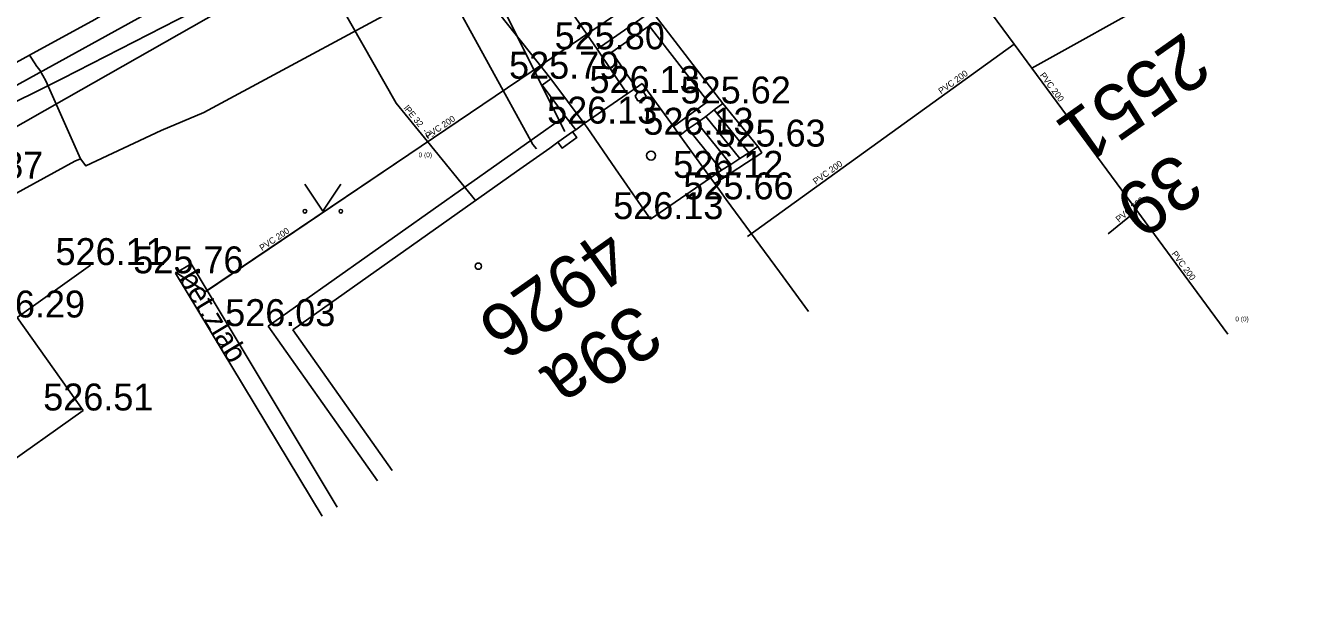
# Model space of a CAD drawing. Extents: x -668867 to -667827, y -1131943 to -1131019.
# Drawn here: x -668713.67 to -668677.69, y -1131285.14 to -1131268.98 of the extents above; entities that cross this region are included whole.
import ezdxf

# ---------------------------------------------------------------- set-up
doc = ezdxf.new("R2010")
doc.units = 0
for name, color, linetype in [('G_Bod_tecka', 7, 'Continuous'), ('G_Bod_vyska', 7, 'Continuous'), ('G_Budovy-znacky', 7, 'Continuous'), ('G_Budovy_Objekty', 7, 'Continuous'), ('G_Budovy_vstupy', 7, 'Continuous'), ('G_Cesty_Schody', 7, 'Continuous'), ('G_Cisla_orientacni', 7, 'Continuous'), ('G_Cisla_popisna', 7, 'Continuous'), ('G_Plochy_zpevnene', 7, 'Continuous'), ('G_Ploty', 7, 'Continuous'), ('G_Ploty_vstupy', 7, 'Continuous'), ('G_Popisy_povrchu', 7, 'Continuous'), ('G_Site-Rozvadece', 7, 'Continuous'), ('G_Z_ELsilove_podz_kotovane', 7, 'Continuous'), ('G_Z_KANAL_podz_kotovane', 7, 'Continuous'), ('G_Z_PLYNY_podz_geodeticky', 7, 'Continuous'), ('G_Z_SPOJE_podz_geodeticky', 7, 'Continuous'), ('G_Z_SPOJE_podz_kotovane', 7, 'Continuous'), ('G_Z_SPOJE_podz_priblizne', 7, 'Continuous'), ('G_Z_VODA_podz_kotovane', 7, 'Continuous'), ('G_Zelen-Znacky', 7, 'Continuous'), ('Vrstva 12', 7, 'Continuous'), ('Vrstva 2', 7, 'Continuous'), ('Vrstva 26', 7, 'Continuous'), ('Vrstva 3', 7, 'Continuous'), ('Vrstva 4', 7, 'Continuous'), ('Vrstva 8', 7, 'Continuous')]:
    doc.layers.add(name, color=color, linetype=linetype)

msp = doc.modelspace()

# ---------------------------------------------------------------- linework, layer by layer
at = {"layer": 'G_Bod_tecka'}
for p, q in [((-668697.76, -1131269.63), (-668697.76, -1131269.63)), ((-668699.05, -1131270.45), (-668699.05, -1131270.45)), ((-668696.94, -1131270.85), (-668696.94, -1131270.85)), ((-668694.26, -1131271.14), (-668694.26, -1131271.14)), ((-668698.12, -1131271.7), (-668698.12, -1131271.7)), ((-668695.44, -1131272.01), (-668695.44, -1131272.01)), ((-668693.29, -1131272.34), (-668693.29, -1131272.34)), ((-668694.61, -1131273.21), (-668694.61, -1131273.21)), ((-668694.17, -1131273.81), (-668694.17, -1131273.81)), ((-668696.28, -1131274.36), (-668696.28, -1131274.36)), ((-668711.87, -1131275.64), (-668711.87, -1131275.64)), ((-668709.5, -1131275.87), (-668709.5, -1131275.87)), ((-668706.92, -1131277.34), (-668706.92, -1131277.34)), ((-668712.07, -1131279.69), (-668712.07, -1131279.69))]:
    msp.add_line(p, q, dxfattribs=at)
at = {"layer": 'G_Budovy-znacky'}
for centre, radius in [((-668696.26, -1131272.59), 0.125), ((-668701.07, -1131275.671), 0.0875)]:
    msp.add_circle(centre, radius, dxfattribs=at)
at = {"layer": 'G_Budovy_Objekty'}
for p, q in [((-668696.93, -1131270.87), (-668696.68, -1131270.7)), ((-668696.68, -1131270.7), (-668696.51, -1131270.58)), ((-668696.51, -1131270.58), (-668695.64, -1131271.78)), ((-668698.12, -1131271.7), (-668696.93, -1131270.87)), ((-668698.36, -1131271.87), (-668698.12, -1131271.7)), ((-668698.12, -1131271.7), (-668698.04, -1131271.81)), ((-668695.64, -1131271.78), (-668695.46, -1131272.03)), ((-668698.86, -1131272.22), (-668698.45, -1131271.93)), ((-668698.45, -1131271.93), (-668698.36, -1131271.87)), ((-668695.46, -1131272.03), (-668694.61, -1131273.21)), ((-668700.01, -1131273.03), (-668699.08, -1131272.38)), ((-668699.08, -1131272.38), (-668698.86, -1131272.22)), ((-668706.24, -1131277.44), (-668700.01, -1131273.03)), ((-668697.02, -1131273.29), (-668697.25, -1131272.96)), ((-668696.28, -1131274.36), (-668694.61, -1131273.21)), ((-668694.61, -1131273.21), (-668694.49, -1131273.37)), ((-668694.49, -1131273.37), (-668694.17, -1131273.81)), ((-668696.28, -1131274.36), (-668696.45, -1131274.11)), ((-668691.88, -1131276.93), (-668692.69, -1131275.83)), ((-668703.47, -1131281.36), (-668706.24, -1131277.44))]:
    msp.add_line(p, q, dxfattribs=at)
for points in [[(-668696.62, -1131270.81), (-668696.7, -1131270.94)], [(-668696.7, -1131270.94), (-668696.63, -1131271.07)], [(-668696.63, -1131271.07), (-668696.48, -1131271.07)], [(-668696.48, -1131270.81), (-668696.62, -1131270.81)], [(-668696.4, -1131270.94), (-668696.48, -1131270.81)], [(-668696.48, -1131271.07), (-668696.4, -1131270.94)]]:
    msp.add_lwpolyline(points, dxfattribs=at)
at = {"layer": 'G_Budovy_vstupy'}
for p, q in [((-668697.25, -1131272.96), (-668698.04, -1131271.81)), ((-668696.45, -1131274.11), (-668697.02, -1131273.29)), ((-668692.69, -1131275.83), (-668694.17, -1131273.81))]:
    msp.add_line(p, q, dxfattribs=at)
at = {"layer": 'G_Cesty_Schody'}
for p, q in [((-668694.5, -1131271.32), (-668693.54, -1131272.51)), ((-668694.98, -1131271.68), (-668694.04, -1131272.84)), ((-668694.74, -1131271.5), (-668693.79, -1131272.67)), ((-668695.23, -1131271.85), (-668694.3, -1131273)), ((-668693.54, -1131272.51), (-668693.79, -1131272.67)), ((-668693.79, -1131272.67), (-668694.04, -1131272.84))]:
    msp.add_line(p, q, dxfattribs=at)
for points in [[(-668694.26, -1131271.14), (-668693.29, -1131272.34), (-668693.54, -1131272.51)], [(-668693.29, -1131272.34), (-668693.18, -1131272.51), (-668694.49, -1131273.37)], [(-668694.04, -1131272.84), (-668694.3, -1131273), (-668694.61, -1131273.21)]]:
    msp.add_lwpolyline(points, dxfattribs=at)
at = {"layer": 'G_Plochy_zpevnene'}
for p, q in [((-668699.42, -1131267.2), (-668697.76, -1131269.63)), ((-668708.88, -1131267.85), (-668721.2, -1131274.63)), ((-668699.05, -1131270.45), (-668700.87, -1131268.16)), ((-668706.92, -1131277.34), (-668698.65, -1131271.49)), ((-668709.07, -1131275.61), (-668705, -1131282.38)), ((-668703.88, -1131281.65), (-668706.92, -1131277.34))]:
    msp.add_line(p, q, dxfattribs=at)
for points in [[(-668709.5, -1131275.87), (-668709.07, -1131275.61)], [(-668705.42, -1131282.63), (-668709.5, -1131275.87)]]:
    msp.add_lwpolyline(points, dxfattribs=at)
at = {"layer": 'G_Ploty'}
for p, q in [((-668713.91, -1131277.1), (-668711.87, -1131275.64)), ((-668712.07, -1131279.69), (-668713.91, -1131277.1))]:
    msp.add_line(p, q, dxfattribs=at)
for points in [[(-668696.93, -1131270.87), (-668697.76, -1131269.63), (-668696.24, -1131268.57), (-668694.26, -1131271.14), (-668694.5, -1131271.32), (-668694.74, -1131271.5), (-668694.98, -1131271.68), (-668695.23, -1131271.85), (-668695.46, -1131272.03)], [(-668696.68, -1131270.7), (-668697.35, -1131269.71), (-668696.31, -1131268.98), (-668694.68, -1131271.08), (-668695.64, -1131271.78)], [(-668698.36, -1131271.87), (-668698.65, -1131271.49), (-668699.29, -1131270.63), (-668699.05, -1131270.45), (-668698.12, -1131271.7)]]:
    msp.add_lwpolyline(points, dxfattribs=at)
at = {"layer": 'G_Ploty_vstupy'}
msp.add_line((-668712.07, -1131279.69), (-668715.59, -1131282.19), dxfattribs=at)
at = {"layer": 'G_Site-Rozvadece'}
msp.add_lwpolyline([(-668698.45, -1131271.93), (-668698.33, -1131272.09), (-668698.74, -1131272.38), (-668698.86, -1131272.22)], dxfattribs=at)
at = {"layer": 'G_Z_ELsilove_podz_kotovane'}
msp.add_lwpolyline([(-668733.58, -1131279.73), (-668727.55, -1131277.56), (-668725.04, -1131276.39), (-668718.76, -1131273.48), (-668712.65, -1131270.44), (-668708.66, -1131268.4), (-668704.5, -1131265.74), (-668704.192, -1131265.549), (-668703.948, -1131265.398), (-668703.774, -1131265.291), (-668703.564, -1131265.505), (-668702.978, -1131266.104)], dxfattribs=at)
at = {"layer": 'G_Z_KANAL_podz_kotovane'}
for p, q in [((-668690.25, -1131263.93), (-668703.01, -1131272.56)), ((-668685.66, -1131270.16), (-668677.27, -1131265.47)), ((-668686.15, -1131269.49), (-668693.58, -1131274.84)), ((-668682.74, -1131274.12), (-668683.53, -1131274.77))]:
    msp.add_line(p, q, dxfattribs=at)
for points in [[(-668697.91, -1131254.07), (-668694.15, -1131258.65), (-668693.44, -1131259.61), (-668690.25, -1131263.93), (-668686.15, -1131269.49), (-668685.66, -1131270.16), (-668682.74, -1131274.12), (-668680.2, -1131277.56)], [(-668703.01, -1131272.56), (-668708.67, -1131276.38), (-668709.5, -1131275.84)]]:
    msp.add_lwpolyline(points, dxfattribs=at)
at = {"layer": 'G_Z_PLYNY_podz_geodeticky'}
for points in [[(-668741.01, -1131281), (-668730.06, -1131277.41), (-668722.83, -1131274.68), (-668721.35, -1131274.16), (-668717.25, -1131271.82), (-668713.57, -1131269.79), (-668711.75, -1131268.8), (-668705.08, -1131264.84), (-668704.69, -1131264.61), (-668704.5, -1131264.43), (-668704.35, -1131264.32), (-668704.15, -1131264.15), (-668701.76, -1131262.35), (-668696.8, -1131258.54), (-668690.41, -1131254.08), (-668681.38, -1131246.26), (-668680.21, -1131239.45), (-668679.87, -1131239.16), (-668679.64, -1131239.04), (-668678.22, -1131237.74)], [(-668702.02, -1131267.78), (-668708.71, -1131271.39), (-668709.9, -1131271.89), (-668712, -1131272.88), (-668712.15, -1131272.68)], [(-668702.02, -1131267.78), (-668699.55, -1131272.28), (-668699.45, -1131272.4)], [(-668713.57, -1131269.79), (-668713.396, -1131270.06), (-668713.39, -1131270.07)], [(-668713.11, -1131270.51), (-668713.28, -1131270.21), (-668713.39, -1131270.07)], [(-668713.11, -1131270.51), (-668712.15, -1131272.68)], [(-668712.15, -1131272.68), (-668712.31, -1131272.75), (-668721.05, -1131277.54), (-668723.24, -1131278.27), (-668725.11, -1131279.29), (-668727.67, -1131280.65), (-668733.14, -1131282.63), (-668739.05, -1131285.14)]]:
    msp.add_lwpolyline(points, dxfattribs=at)
at = {"layer": 'G_Z_SPOJE_podz_geodeticky'}
for points in [[(-668726.28, -1131277.54), (-668714.96, -1131272.37), (-668712.54, -1131270.99), (-668707.08, -1131267.88), (-668702.08, -1131265.1)], [(-668702.08, -1131265.1), (-668698.66, -1131271.92)]]:
    msp.add_lwpolyline(points, dxfattribs=at)
at = {"layer": 'G_Z_SPOJE_podz_kotovane'}
msp.add_lwpolyline([(-668702.08, -1131265.1), (-668698.66, -1131271.92)], dxfattribs=at)
at = {"layer": 'G_Z_SPOJE_podz_priblizne'}
msp.add_lwpolyline([(-668702.08, -1131265.1), (-668698.66, -1131271.92)], dxfattribs=at)
at = {"layer": 'G_Z_VODA_podz_kotovane'}
msp.add_lwpolyline([(-668706.92, -1131264.91), (-668706.8, -1131265.07), (-668703.36, -1131271.13), (-668702.49, -1131272.2), (-668701.14, -1131273.85)], dxfattribs=at)
at = {"layer": 'G_Zelen-Znacky'}
for p, q in [((-668705.9, -1131273.39), (-668705.4, -1131274.14)), ((-668705.4, -1131274.14), (-668704.9, -1131273.39))]:
    msp.add_line(p, q, dxfattribs=at)
for centre in [(-668705.9, -1131274.14), (-668704.9, -1131274.14)]:
    msp.add_circle(centre, 0.05, dxfattribs=at)
at = {"layer": 'Vrstva 12'}
for p, q in [((-668690.25, -1131263.93), (-668703.01, -1131272.56)), ((-668685.66, -1131270.16), (-668677.27, -1131265.47)), ((-668686.15, -1131269.49), (-668693.58, -1131274.84)), ((-668682.74, -1131274.12), (-668683.53, -1131274.77))]:
    msp.add_line(p, q, dxfattribs=at)
for points in [[(-668697.91, -1131254.07), (-668694.15, -1131258.65), (-668693.445, -1131259.605), (-668690.25, -1131263.93), (-668686.15, -1131269.49), (-668685.66, -1131270.16), (-668682.74, -1131274.12), (-668680.2, -1131277.56)], [(-668703.01, -1131272.56), (-668708.671, -1131276.384), (-668709.5, -1131275.84)]]:
    msp.add_lwpolyline(points, dxfattribs=at)
at = {"layer": 'Vrstva 26'}
msp.add_lwpolyline([(-668706.92, -1131264.91), (-668706.8, -1131265.07), (-668703.36, -1131271.13), (-668702.491, -1131272.195), (-668701.14, -1131273.85)], dxfattribs=at)
at = {"layer": 'Vrstva 8'}
for p, q in [((-668703.01, -1131272.56), (-668703.01, -1131272.56)), ((-668680.2, -1131277.56), (-668680.2, -1131277.56))]:
    msp.add_line(p, q, dxfattribs=at)

# ---------------------------------------------------------------- texts
at = {"layer": 'G_Bod_vyska'}
for s, p in [('525.80', (-668698.946, -1131269.63)), ('525.79', (-668700.216, -1131270.45)), ('526.13', (-668697.976, -1131270.85)), ('525.62', (-668695.438, -1131271.14)), ('526.13', (-668699.156, -1131271.7)), ('526.13', (-668696.476, -1131272.01)), ('525.63', (-668694.468, -1131272.34)), ('525.87', (-668716.254, -1131273.23)), ('526.12', (-668695.646, -1131273.21)), ('525.66', (-668695.362, -1131273.81)), ('526.13', (-668697.316, -1131274.36)), ('526.11', (-668712.844, -1131275.64)), ('525.76', (-668710.678, -1131275.87)), ('526.29', (-668715.09, -1131277.1)), ('526.03', (-668708.119, -1131277.34)), ('526.51', (-668713.186, -1131279.69))]:
    msp.add_text(s, height=0.75, dxfattribs=at).set_placement(p)
at = {"layer": 'G_Cisla_orientacni'}
for s, rotation, p in [('39', 215.1554, (-668681.634, -1131272.451)), ('39a', 215.2538, (-668696.678, -1131276.65))]:
    msp.add_text(s, height=1.5, rotation=rotation, dxfattribs=at).set_placement(p)
at = {"layer": 'G_Cisla_popisna'}
for s, rotation, p in [('2551', 215.1554, (-668681.416, -1131269.114)), ('4926', 215.2538, (-668697.533, -1131274.539))]:
    msp.add_text(s, height=1.5, rotation=rotation, dxfattribs=at).set_placement(p)
at = {"layer": 'G_Popisy_povrchu'}
msp.add_text('bet.zlab', height=0.6, rotation=301.0795, dxfattribs=at).set_placement((-668709.435, -1131276.011))
at = {"layer": 'Vrstva 2'}
for p in [(-668702.734, -1131272.637), (-668679.994, -1131277.207)]:
    msp.add_text('0 (0)', height=0.1316, dxfattribs=at).set_placement(p)
at = {"layer": 'Vrstva 3'}
for rotation, p in [(35.7473, (-668688.184, -1131270.89)), (306.4175, (-668685.449, -1131270.355)), (34.0772, (-668702.473, -1131272.133)), (35.7749, (-668691.676, -1131273.404)), (39.4401, (-668683.236, -1131274.46)), (34.0391, (-668707.092, -1131275.254)), (306.4074, (-668681.781, -1131275.327))]:
    msp.add_text('PVC 200', height=0.1755, rotation=rotation, dxfattribs=at).set_placement(p)
at = {"layer": 'Vrstva 4'}
msp.add_text('lPE 32  - 1"', height=0.17551, rotation=309.2048, dxfattribs=at).set_placement((-668703.161, -1131271.277))

doc.saveas('drawing.dxf')
